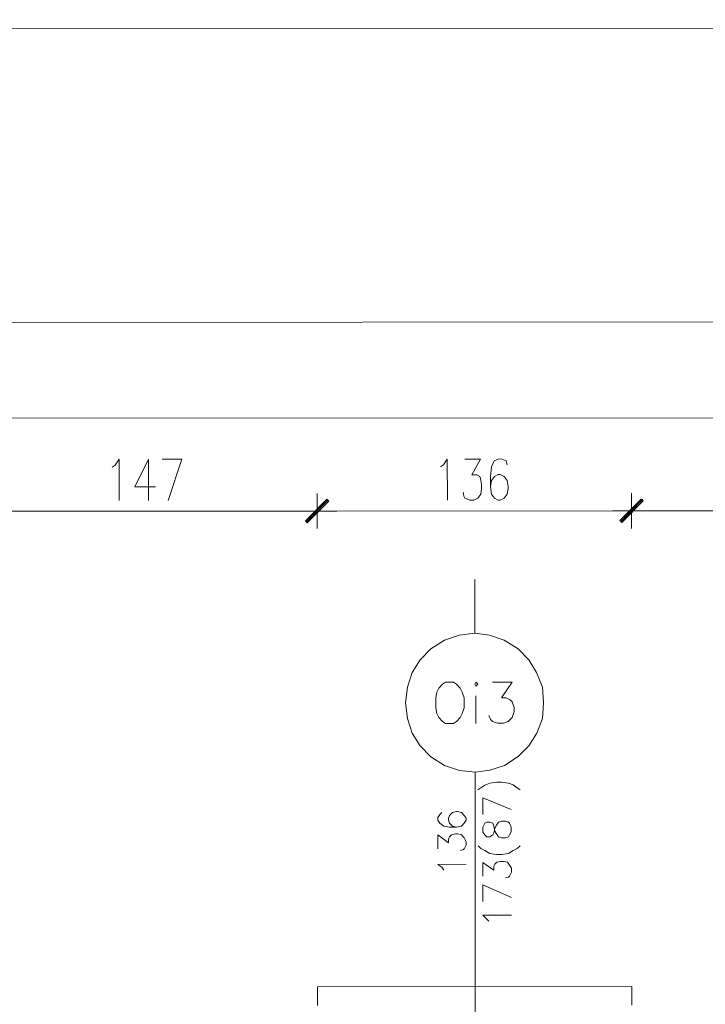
# Model space of a CAD drawing. Header units: inches. Extents: x -5850 to 5646, y 8947 to 13007.
# Tile 444 of 548: x -2372 to -2077, y 12582 to 13007. Entities that reach past the tile are written whole.
import ezdxf

# ---------------------------------------------------------------- set-up
doc = ezdxf.new("R2010")
doc.units = ezdxf.units.IN
doc.header["$MEASUREMENT"] = 0
for name, color, linetype in [('at_Entity', 7, 'Continuous'), ('at_Rect', 7, 'Continuous'), ('at_Solid', 7, 'Continuous')]:
    doc.layers.add(name, color=color, linetype=linetype)

msp = doc.modelspace()

# ---------------------------------------------------------------- hatches: boundary and pattern name
at = {"layer": 'at_Solid', "lineweight": 20}
for points in [[(-2239.86, 12799.77), (-2248.3, 12789.62), (-2249.14, 12790.47)], [(-2249.14, 12790.47), (-2248.3, 12789.62), (-2239.86, 12799.77)], [(-2239.01, 12798.93), (-2239.86, 12799.77), (-2248.3, 12789.62)], [(-2248.3, 12789.62), (-2239.86, 12799.77), (-2239.01, 12798.93)], [(-2104.27, 12799.89), (-2112.71, 12789.74), (-2113.55, 12790.59)], [(-2113.55, 12790.59), (-2112.71, 12789.74), (-2103.85, 12799.89)], [(-2103.42, 12799.05), (-2104.27, 12799.89), (-2112.71, 12789.74)], [(-2112.71, 12789.74), (-2103.85, 12799.89), (-2103.42, 12799.05)]]:
    msp.add_hatch(color=7, dxfattribs=at).paths.add_polyline_path(points)

# ---------------------------------------------------------------- linework, layer by layer
at = {"layer": 'at_Entity', "color": 7, "lineweight": 20}
for p, q in [((-5346.69, 12873.45), (-628.47, 12877.66)), ((-2868, 12834.27), (-2059.11, 12834.99)), ((-2331.11, 12814.47), (-2329.42, 12817.01)), ((-2329.42, 12817.01), (-2329.41, 12799.26)), ((-2316.75, 12817.02), (-2322.65, 12805.19)), ((-2316.75, 12817.02), (-2316.73, 12799.28)), ((-2310.84, 12817.03), (-2302.39, 12817.03)), ((-2302.39, 12817.03), (-2308.29, 12799.28)), ((-2189.6, 12814.6), (-2187.92, 12817.14)), ((-2187.92, 12817.14), (-2187.9, 12799.39)), ((-2180.32, 12817.14), (-2173.56, 12817.15)), ((-2173.56, 12817.15), (-2177.35, 12810.39)), ((-2165.96, 12817.15), (-2167.65, 12816.31)), ((-2164.68, 12817.16), (-2165.96, 12817.15)), ((-2162.58, 12816.31), (-2164.68, 12817.16)), ((-2332.38, 12813.63), (-2331.11, 12814.47)), ((-2190.87, 12813.75), (-2189.6, 12814.6)), ((-2168.91, 12813.77), (-2169.33, 12809.55)), ((-2167.65, 12816.31), (-2168.91, 12813.77)), ((-2162.15, 12814.62), (-2162.58, 12816.31)), ((-2177.35, 12810.39), (-2175.24, 12810.39)), ((-2175.24, 12810.39), (-2173.97, 12809.54)), ((-2173.97, 12809.54), (-2173.55, 12808.7)), ((-2173.55, 12808.7), (-2173.13, 12806.16)), ((-2169.33, 12809.55), (-2169.33, 12805.32)), ((-2167.64, 12809.55), (-2168.9, 12807.86)), ((-2165.95, 12810.4), (-2167.64, 12809.55)), ((-2165.1, 12810.4), (-2165.95, 12810.4)), ((-2163.41, 12809.55), (-2165.1, 12810.4)), ((-2162.14, 12807.86), (-2163.41, 12809.55)), ((-2322.65, 12805.19), (-2313.78, 12805.2)), ((-2173.13, 12804.47), (-2173.54, 12801.94)), ((-2173.13, 12806.16), (-2173.13, 12804.47)), ((-2168.9, 12807.86), (-2169.33, 12805.32)), ((-2169.33, 12805.32), (-2168.9, 12801.95)), ((-2161.72, 12805.33), (-2162.14, 12807.86)), ((-2162.14, 12801.95), (-2161.72, 12804.48)), ((-2161.72, 12804.48), (-2161.72, 12805.33)), ((-2244.09, 12802.3), (-2244.07, 12787.1)), ((-2244.07, 12787.1), (-2244.09, 12802.3)), ((-2180.73, 12801.09), (-2181.15, 12802.78)), ((-2180.3, 12800.25), (-2180.73, 12801.09)), ((-2178.19, 12799.4), (-2180.3, 12800.25)), ((-2174.81, 12800.25), (-2176.5, 12799.4)), ((-2173.54, 12801.94), (-2174.81, 12800.25)), ((-2168.9, 12801.95), (-2167.63, 12800.26)), ((-2167.63, 12800.26), (-2165.94, 12799.41)), ((-2165.09, 12799.41), (-2163.4, 12800.26)), ((-2163.4, 12800.26), (-2162.14, 12801.95)), ((-2108.49, 12802.42), (-2108.48, 12787.22)), ((-2108.48, 12787.22), (-2108.49, 12802.42)), ((-2249.14, 12790.47), (-2239.86, 12799.77)), ((-2239.86, 12799.77), (-2249.14, 12790.47)), ((-2248.72, 12790.05), (-2239.44, 12799.35)), ((-2239.44, 12799.35), (-2248.72, 12790.05)), ((-2239.86, 12799.77), (-2248.3, 12789.62)), ((-2239.86, 12799.77), (-2248.3, 12789.62)), ((-2248.3, 12789.62), (-2239.86, 12799.77)), ((-2248.3, 12789.62), (-2239.86, 12799.77)), ((-2248.3, 12789.62), (-2239.01, 12798.93)), ((-2239.01, 12798.93), (-2248.3, 12789.62)), ((-2239.01, 12798.93), (-2239.86, 12799.77)), ((-2239.86, 12799.77), (-2239.01, 12798.93)), ((-2176.5, 12799.4), (-2178.19, 12799.4)), ((-2165.94, 12799.41), (-2165.09, 12799.41)), ((-2113.55, 12790.59), (-2104.27, 12799.89)), ((-2103.85, 12799.89), (-2113.55, 12790.59)), ((-2113.13, 12790.17), (-2103.85, 12799.47)), ((-2103.85, 12799.47), (-2113.13, 12790.17)), ((-2104.27, 12799.89), (-2112.71, 12789.74)), ((-2104.27, 12799.89), (-2112.71, 12789.74)), ((-2112.71, 12789.74), (-2103.85, 12799.89)), ((-2112.71, 12789.74), (-2103.85, 12799.89)), ((-2112.71, 12789.74), (-2103.42, 12799.05)), ((-2103.42, 12799.05), (-2112.71, 12789.74)), ((-2103.42, 12799.05), (-2104.27, 12799.89)), ((-2103.85, 12799.89), (-2103.42, 12799.05)), ((-2385.16, 12794.57), (-2249.57, 12794.69)), ((-2252.53, 12794.69), (-2235.63, 12794.7)), ((-2235.63, 12794.7), (-2252.53, 12794.69)), ((-2238.59, 12794.7), (-2113.98, 12794.81)), ((-2116.51, 12794.81), (-2100.04, 12794.82)), ((-2100.04, 12794.82), (-2116.51, 12794.81)), ((-2103, 12794.82), (-1975.43, 12794.94)), ((-2248.3, 12789.62), (-2249.14, 12790.47)), ((-2249.14, 12790.47), (-2248.3, 12789.62)), ((-2112.71, 12789.74), (-2113.55, 12790.59)), ((-2113.55, 12790.59), (-2112.71, 12789.74)), ((-2176.03, 12741.96), (-2176.05, 12765.19)), ((-2182.78, 12741.11), (-2189.12, 12738.99)), ((-2176.03, 12741.96), (-2182.78, 12741.11)), ((-2169.69, 12741.12), (-2176.03, 12741.96)), ((-2163.35, 12739.01), (-2169.69, 12741.12)), ((-2189.12, 12738.99), (-2195.03, 12735.18)), ((-2157.43, 12735.22), (-2163.35, 12739.01)), ((-2195.03, 12735.18), (-2199.67, 12730.53)), ((-2152.79, 12730.57), (-2157.43, 12735.22)), ((-2199.67, 12730.53), (-2203.04, 12725.04)), ((-2149.4, 12725.09), (-2152.79, 12730.57)), ((-2203.04, 12725.04), (-2205.15, 12718.7)), ((-2146.86, 12718.75), (-2149.4, 12725.09)), ((-2189.94, 12719.98), (-2191.63, 12718.29)), ((-2188.68, 12720.82), (-2189.94, 12719.98)), ((-2185.3, 12720.83), (-2188.68, 12720.82)), ((-2184.03, 12719.99), (-2185.3, 12720.83)), ((-2182.34, 12718.3), (-2184.03, 12719.99)), ((-2175.58, 12720.84), (-2176.01, 12719.99)), ((-2176.01, 12719.99), (-2175.58, 12719.15)), ((-2174.74, 12719.99), (-2175.58, 12720.84)), ((-2175.58, 12719.15), (-2174.74, 12719.99)), ((-2168.4, 12720.84), (-2159.95, 12720.85)), ((-2159.95, 12720.85), (-2164.59, 12714.09)), ((-2205.15, 12718.7), (-2205.99, 12711.94)), ((-2192.48, 12716.6), (-2192.89, 12714.07)), ((-2191.63, 12718.29), (-2192.48, 12716.6)), ((-2181.49, 12716.61), (-2182.34, 12718.3)), ((-2180.65, 12714.08), (-2181.49, 12716.61)), ((-2146.43, 12712), (-2146.86, 12718.75)), ((-2205.99, 12711.94), (-2205.14, 12705.18)), ((-2192.89, 12714.07), (-2192.89, 12709.84)), ((-2180.64, 12709.85), (-2180.65, 12714.08)), ((-2175.58, 12714.92), (-2175.57, 12703.1)), ((-2164.59, 12714.09), (-2162.48, 12714.09)), ((-2162.48, 12714.09), (-2160.79, 12713.25)), ((-2160.79, 12713.25), (-2159.95, 12712.4)), ((-2159.95, 12712.4), (-2159.1, 12709.87)), ((-2146.85, 12705.24), (-2146.43, 12712)), ((-2192.89, 12709.84), (-2192.47, 12707.3)), ((-2192.47, 12707.3), (-2191.62, 12705.61)), ((-2182.33, 12705.62), (-2181.48, 12707.31)), ((-2181.48, 12707.31), (-2180.64, 12709.85)), ((-2159.1, 12708.18), (-2159.94, 12705.64)), ((-2159.1, 12709.87), (-2159.1, 12708.18)), ((-2205.14, 12705.18), (-2203.02, 12698.85)), ((-2191.62, 12705.61), (-2189.93, 12703.93)), ((-2189.93, 12703.93), (-2188.66, 12703.09)), ((-2188.66, 12703.09), (-2185.28, 12703.09)), ((-2185.28, 12703.09), (-2184.02, 12703.94)), ((-2184.02, 12703.94), (-2182.33, 12705.62)), ((-2169.24, 12704.79), (-2170.08, 12706.48)), ((-2168.39, 12703.95), (-2169.24, 12704.79)), ((-2166.27, 12703.11), (-2168.39, 12703.95)), ((-2163.74, 12703.11), (-2166.27, 12703.11)), ((-2161.63, 12703.96), (-2163.74, 12703.11)), ((-2159.94, 12705.64), (-2161.63, 12703.96)), ((-2149.37, 12698.9), (-2146.85, 12705.24)), ((-2203.02, 12698.85), (-2199.63, 12693.36)), ((-2152.75, 12693.4), (-2149.37, 12698.9)), ((-2199.63, 12693.36), (-2194.98, 12688.72)), ((-2157.39, 12688.75), (-2152.75, 12693.4)), ((-2194.98, 12688.72), (-2189.07, 12684.92)), ((-2163.3, 12684.95), (-2157.39, 12688.75)), ((-2189.07, 12684.92), (-2182.73, 12682.82)), ((-2182.73, 12682.82), (-2175.97, 12681.98)), ((-2175.97, 12681.98), (-2169.63, 12682.83)), ((-2175.84, 12530.76), (-2175.97, 12681.98)), ((-2169.63, 12682.83), (-2163.3, 12684.95)), ((-2171.74, 12676.49), (-2169.63, 12677.33)), ((-2169.63, 12677.33), (-2166.67, 12677.76)), ((-2166.67, 12677.76), (-2164.56, 12677.76)), ((-2164.56, 12677.76), (-2161.6, 12677.34)), ((-2161.6, 12677.34), (-2159.49, 12676.5)), ((-2174.7, 12674.37), (-2173.43, 12675.22)), ((-2173.43, 12675.22), (-2171.74, 12676.49)), ((-2159.49, 12676.5), (-2157.81, 12675.24)), ((-2157.81, 12675.24), (-2156.53, 12674.39)), ((-2172.58, 12663.82), (-2172.58, 12671)), ((-2172.58, 12671), (-2160.33, 12665.94)), ((-2190.32, 12664.65), (-2191.16, 12663.8)), ((-2185.67, 12664.65), (-2186.94, 12663.38)), ((-2183.98, 12665.08), (-2185.67, 12664.65)), ((-2183.56, 12665.08), (-2183.98, 12665.08)), ((-2181.87, 12664.65), (-2183.56, 12665.08)), ((-2180.6, 12663.39), (-2181.87, 12664.65)), ((-2191.16, 12663.8), (-2192.01, 12662.53)), ((-2192.01, 12662.53), (-2192, 12661.27)), ((-2192, 12661.27), (-2191.16, 12660)), ((-2191.16, 12660), (-2189.46, 12658.74)), ((-2186.94, 12663.38), (-2187.36, 12662.11)), ((-2187.36, 12662.11), (-2187.36, 12661.27)), ((-2187.36, 12661.27), (-2186.93, 12660)), ((-2186.93, 12660), (-2185.67, 12658.74)), ((-2181.86, 12658.74), (-2180.6, 12660.01)), ((-2179.75, 12662.12), (-2180.6, 12663.39)), ((-2180.6, 12660.01), (-2179.75, 12661.28)), ((-2179.75, 12661.28), (-2179.75, 12662.12)), ((-2171.73, 12660.02), (-2172.57, 12658.33)), ((-2170.89, 12660.44), (-2171.73, 12660.02)), ((-2169.61, 12660.44), (-2170.89, 12660.44)), ((-2168.35, 12660.02), (-2169.61, 12660.44)), ((-2167.93, 12658.75), (-2168.35, 12660.02)), ((-2166.66, 12659.17), (-2165.82, 12660.45)), ((-2165.82, 12660.45), (-2164.55, 12660.87)), ((-2164.55, 12660.87), (-2162.86, 12660.87)), ((-2162.86, 12660.87), (-2161.59, 12660.45)), ((-2161.59, 12660.45), (-2161.17, 12660.03)), ((-2161.17, 12660.03), (-2160.32, 12658.34)), ((-2189.46, 12658.74), (-2186.93, 12658.31)), ((-2186.93, 12658.31), (-2183.98, 12658.32)), ((-2185.67, 12658.74), (-2183.98, 12658.32)), ((-2183.98, 12658.32), (-2181.86, 12658.74)), ((-2172.57, 12658.33), (-2172.57, 12656.21)), ((-2172.57, 12656.21), (-2171.72, 12654.95)), ((-2168.34, 12654.95), (-2167.93, 12655.79)), ((-2167.5, 12656.64), (-2167.93, 12658.75)), ((-2167.93, 12655.79), (-2167.5, 12657.91)), ((-2167.5, 12657.91), (-2166.66, 12659.17)), ((-2166.65, 12655.38), (-2167.5, 12656.64)), ((-2160.32, 12656.22), (-2161.16, 12654.96)), ((-2160.32, 12658.34), (-2160.32, 12656.22)), ((-2191.99, 12649.01), (-2192, 12654.93)), ((-2192, 12654.93), (-2187.35, 12651.56)), ((-2187.35, 12653.24), (-2186.93, 12654.09)), ((-2187.35, 12651.56), (-2187.35, 12653.24)), ((-2186.93, 12654.09), (-2186.09, 12654.94)), ((-2186.09, 12654.94), (-2184.39, 12655.36)), ((-2184.39, 12655.36), (-2183.55, 12655.36)), ((-2183.55, 12655.36), (-2181.86, 12654.94)), ((-2181.86, 12654.94), (-2180.59, 12653.67)), ((-2180.59, 12653.67), (-2179.74, 12651.98)), ((-2179.74, 12651.98), (-2179.74, 12650.71)), ((-2171.72, 12654.95), (-2170.88, 12654.1)), ((-2170.88, 12654.1), (-2169.61, 12654.1)), ((-2169.61, 12654.1), (-2168.34, 12654.95)), ((-2165.81, 12654.11), (-2166.65, 12655.38)), ((-2164.54, 12653.69), (-2165.81, 12654.11)), ((-2162.85, 12653.69), (-2164.54, 12653.69)), ((-2161.58, 12654.11), (-2162.85, 12653.69)), ((-2161.16, 12654.96), (-2161.58, 12654.11)), ((-2181.01, 12648.61), (-2182.28, 12648.18)), ((-2180.59, 12649.02), (-2181.01, 12648.61)), ((-2179.74, 12650.71), (-2180.59, 12649.02)), ((-2174.67, 12650.3), (-2173.41, 12649.03)), ((-2173.41, 12649.03), (-2171.72, 12648.19)), ((-2171.72, 12648.19), (-2169.6, 12646.92)), ((-2161.58, 12646.93), (-2159.47, 12648.2)), ((-2159.47, 12648.2), (-2157.78, 12649.04)), ((-2157.78, 12649.04), (-2156.51, 12650.32)), ((-2172.55, 12637.2), (-2172.56, 12643.12)), ((-2172.56, 12643.12), (-2167.91, 12639.74)), ((-2169.6, 12646.92), (-2166.65, 12646.5)), ((-2167.49, 12642.28), (-2166.64, 12643.13)), ((-2166.65, 12646.5), (-2164.53, 12646.51)), ((-2166.64, 12643.13), (-2164.95, 12643.55)), ((-2164.95, 12643.55), (-2163.69, 12643.55)), ((-2164.53, 12646.51), (-2161.58, 12646.93)), ((-2163.69, 12643.55), (-2162, 12643.13)), ((-2162, 12643.13), (-2161.15, 12641.86)), ((-2191.99, 12642.26), (-2179.74, 12642.27)), ((-2190.3, 12640.99), (-2191.99, 12642.26)), ((-2189.45, 12639.73), (-2190.3, 12640.99)), ((-2167.91, 12641.43), (-2167.49, 12642.28)), ((-2167.91, 12639.74), (-2167.91, 12641.43)), ((-2161.15, 12641.86), (-2160.31, 12640.6)), ((-2160.3, 12638.9), (-2161.14, 12637.21)), ((-2160.31, 12640.6), (-2160.3, 12638.9)), ((-2161.57, 12636.8), (-2162.84, 12636.37)), ((-2161.14, 12637.21), (-2161.57, 12636.8)), ((-2172.54, 12626.22), (-2172.55, 12633.41)), ((-2172.55, 12633.41), (-2160.29, 12627.92)), ((-2172.54, 12620.31), (-2160.29, 12620.32)), ((-2170.85, 12618.62), (-2172.54, 12620.31)), ((-2170, 12617.78), (-2170.85, 12618.62)), ((-2108.3, 12589.53), (-2243.9, 12589.41)), ((-2243.9, 12589.41), (-2243.89, 12581.39)), ((-2108.3, 12581.51), (-2108.3, 12589.53))]:
    msp.add_line(p, q, dxfattribs=at)
at = {"layer": 'at_Rect', "color": 7, "lineweight": 20}
msp.add_line((-5850.26, 12999.72), (1965.37, 13006.7), dxfattribs=at)

doc.saveas('drawing.dxf')
